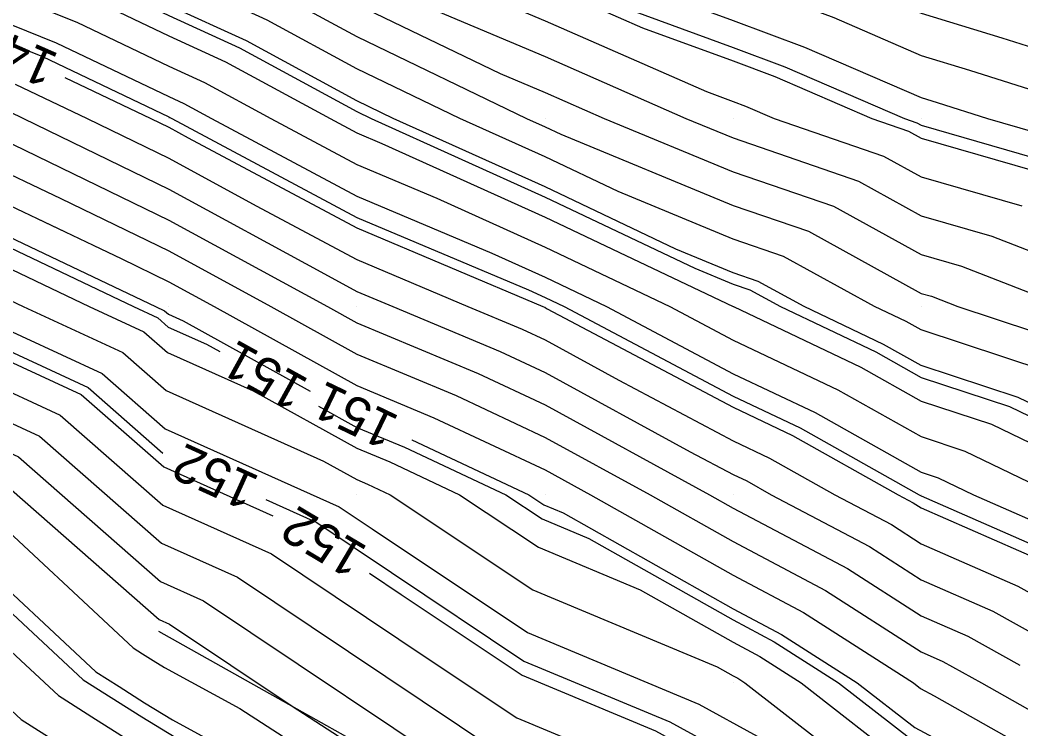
# Model space of a CAD drawing. Extents: x 2354170 to 2357230, y 866100 to 868290.
# Drawn here: x 2355902.1 to 2355955.3, y 867127.6 to 867165.2 of the extents above; entities that cross this region are included whole.
import ezdxf

# ---------------------------------------------------------------- set-up
doc = ezdxf.new("R2010")
doc.units = 0
for name, color, linetype in [('Default', 7, 'Continuous'), ('DTM Contours Major', 7, 'Continuous'), ('DTM Contours Minor', 7, 'Continuous'), ('DTM Contours Minor Text', 7, 'Continuous'), ('Exist DTM QL2 LIDAR Elevation Point', 7, 'Continuous'), ('PH Exist DTM Breakline', 7, 'Continuous')]:
    doc.layers.add(name, color=color, linetype=linetype)

msp = doc.modelspace()

# ---------------------------------------------------------------- linework, layer by layer
at = {"layer": 'Default'}
for points in [[(2355878.254, 867188.277), (2355879.982, 867187.686), (2355885.529, 867185.56), (2355889.982, 867183.8), (2355899.968, 867180.027), (2355899.982, 867180.022), (2355900.008, 867180.013), (2355909.982, 867176), (2355917.723, 867172.272), (2355919.982, 867171.305), (2355923.101, 867170.013), (2355929.982, 867167.109), (2355935.161, 867164.834), (2355939.982, 867163.067), (2355942.205, 867162.235), (2355947.351, 867160.012), (2355949.308, 867159.338), (2355949.982, 867158.967), (2355956.928, 867156.958), (2355959.983, 867155.767), (2355964.462, 867154.492), (2355969.983, 867152.206), (2355971.263, 867151.839)], [(2355899.982, 867184.671), (2355908.43, 867181.565), (2355909.982, 867181.048), (2355910.803, 867180.834), (2355912.75, 867180.013), (2355919.982, 867176.917), (2355925.267, 867174.728), (2355929.982, 867173.054), (2355938.66, 867170.013), (2355939.982, 867169.528), (2355946.905, 867166.935), (2355949.982, 867165.606), (2355954.266, 867164.296), (2355959.983, 867162.482)], [(2355899.982, 867183.121), (2355908.437, 867180.013), (2355909.982, 867179.391), (2355911.181, 867178.814), (2355919.982, 867175.046), (2355928.46, 867171.534), (2355929.982, 867170.994), (2355932.783, 867170.013), (2355939.982, 867167.374), (2355945.338, 867165.368), (2355949.982, 867163.363), (2355952.548, 867162.578), (2355959.983, 867160.219)], [(2355899.982, 867181.572), (2355904.223, 867180.013), (2355909.982, 867177.696), (2355914.452, 867175.543), (2355919.982, 867173.175), (2355927.618, 867170.013), (2355929.982, 867169.015), (2355931.762, 867168.233), (2355939.982, 867165.221), (2355943.771, 867163.801), (2355949.982, 867161.119), (2355950.83, 867160.86), (2355953.501, 867160.012), (2355958.528, 867158.558)], [(2355889.815, 867179.632), (2355889.982, 867179.565), (2355890.886, 867179.108), (2355899.982, 867175.135), (2355908.475, 867171.519), (2355909.982, 867170.913), (2355911.852, 867170.013), (2355917.423, 867167.454), (2355919.982, 867166.068), (2355927.597, 867162.398), (2355929.982, 867161.391), (2355933.121, 867160.012), (2355939.982, 867157.18), (2355945.313, 867155.343), (2355949.982, 867152.777), (2355952.127, 867152.157), (2355957.63, 867150.012)], [(2355828.675, 867170.021), (2355829.62, 867171.943), (2355831.393, 867172.894), (2355833.893, 867175.572), (2355836.371, 867177.709), (2355836.465, 867177.783), (2355847.723, 867178.62), (2355849.981, 867178.465), (2355852.589, 867177.405), (2355859.981, 867174.988), (2355869.7, 867170.013), (2355869.982, 867169.838), (2355870.348, 867169.646), (2355879.982, 867164.9), (2355883.266, 867163.297), (2355889.697, 867160.012), (2355889.982, 867159.863), (2355896.393, 867156.424), (2355899.982, 867154.434), (2355909.266, 867150.012), (2355909.756, 867149.786), (2355909.969, 867149.599), (2355910.741, 867149.253), (2355917.492, 867145.521)], [(2355899.982, 867178.394), (2355902.801, 867177.193), (2355909.982, 867174.304), (2355918.893, 867170.013), (2355919.639, 867169.67), (2355919.982, 867169.484), (2355921.002, 867168.992), (2355929.982, 867165.203), (2355938.56, 867161.435), (2355939.982, 867160.914), (2355940.638, 867160.668), (2355942.157, 867160.012), (2355947.976, 867158.006), (2355949.982, 867156.904), (2355955.327, 867155.357)], [(2355959.983, 867142.834), (2355955.141, 867145.17), (2355949.982, 867146.877), (2355947.973, 867148.003), (2355943.747, 867150.012), (2355941.317, 867151.347), (2355939.982, 867151.807), (2355936.925, 867153.069), (2355929.982, 867156.368), (2355921.914, 867160.012), (2355919.982, 867160.944), (2355914.099, 867164.13), (2355909.982, 867166.02), (2355907.28, 867167.31), (2355900.535, 867170.013), (2355899.982, 867170.248), (2355899.564, 867170.431), (2355889.982, 867175.273), (2355886.98, 867176.478)], [(2355899.982, 867176.765), (2355905.638, 867174.356), (2355909.982, 867172.609), (2355915.372, 867170.013), (2355918.531, 867168.562), (2355919.982, 867167.776), (2355924.299, 867165.695), (2355929.982, 867163.297), (2355937.46, 867160.012), (2355939.982, 867158.971), (2355946.644, 867156.674), (2355949.982, 867154.84), (2355953.727, 867153.757), (2355959.983, 867151.319)], [(2355865.964, 867175.833), (2355869.982, 867174.069), (2355879.227, 867170.013), (2355879.982, 867169.641), (2355886.453, 867166.483), (2355889.982, 867164.681), (2355892.961, 867162.992), (2355898.957, 867160.012), (2355899.624, 867159.655), (2355899.982, 867159.456), (2355901.044, 867158.95), (2355909.982, 867154.611), (2355918.411, 867150.012), (2355919.982, 867149.144), (2355926.422, 867146.452), (2355929.982, 867144.785), (2355938.723, 867140.012), (2355939.982, 867139.301), (2355946.058, 867136.087), (2355949.982, 867133.571), (2355952.455, 867132.485), (2355955.22, 867130.946)], [(2355829.417, 867165.034), (2355829.614, 867165.455), (2355831.683, 867169.665), (2355832.366, 867170.031), (2355833.686, 867171.445), (2355836.096, 867173.707), (2355836.973, 867174.402), (2355841.419, 867174.732), (2355849.981, 867174.145), (2355859.866, 867170.128), (2355859.981, 867170.091), (2355860.134, 867170.013), (2355869.982, 867163.922), (2355877.425, 867160.012), (2355879.982, 867158.625), (2355883.154, 867156.84), (2355889.982, 867153.245), (2355892.086, 867152.116), (2355895.88, 867150.012), (2355899.982, 867147.808), (2355905.316, 867145.346), (2355909.718, 867141.488), (2355915.507, 867138.893)], [(2355899.982, 867173.506), (2355908.188, 867170.013), (2355909.469, 867169.499), (2355909.982, 867169.254), (2355916.315, 867166.346), (2355919.982, 867164.36), (2355929.002, 867160.012), (2355929.982, 867159.57), (2355930.826, 867159.169), (2355939.982, 867155.389), (2355943.981, 867154.011), (2355949.982, 867150.714), (2355950.526, 867150.556), (2355951.923, 867150.012), (2355957.979, 867148.008)], [(2355956.56, 867146.589), (2355949.982, 867148.766), (2355949.183, 867149.213), (2355947.503, 867150.012), (2355942.649, 867152.679), (2355939.982, 867153.598), (2355933.875, 867156.119), (2355929.982, 867157.969), (2355925.458, 867160.012), (2355919.982, 867162.652), (2355915.207, 867165.238), (2355909.982, 867167.637), (2355908.374, 867168.405), (2355904.361, 867170.013), (2355899.982, 867171.877)], [(2355899.982, 867168.701), (2355906.185, 867166.216), (2355909.982, 867164.403), (2355912.991, 867163.021), (2355918.548, 867160.012), (2355919.982, 867159.246), (2355921.31, 867158.685), (2355929.982, 867154.767), (2355939.975, 867150.019), (2355939.982, 867150.016), (2355939.985, 867150.015), (2355939.991, 867150.012), (2355946.763, 867146.792), (2355949.982, 867144.989), (2355953.722, 867143.752), (2355959.983, 867140.731)], [(2355899.982, 867167.168), (2355905.091, 867165.121), (2355909.982, 867162.786), (2355911.883, 867161.913), (2355915.393, 867160.012), (2355919.982, 867157.561), (2355924.23, 867155.765), (2355929.982, 867153.166), (2355936.621, 867150.012), (2355939.982, 867148.23), (2355945.552, 867145.582), (2355949.982, 867143.1), (2355952.303, 867142.333), (2355957.112, 867140.012)], [(2355899.982, 867165.635), (2355903.996, 867164.027), (2355909.982, 867161.17), (2355910.775, 867160.805), (2355912.239, 867160.012), (2355919.982, 867155.875), (2355927.149, 867152.845), (2355929.982, 867151.565), (2355933.251, 867150.012), (2355939.982, 867146.444), (2355944.342, 867144.372), (2355949.982, 867141.212), (2355950.884, 867140.914), (2355952.752, 867140.012), (2355957.776, 867137.806)], [(2355904.454, 867162.192), (2355909.019, 867160.012), (2355909.982, 867159.545), (2355911.011, 867158.983), (2355919.982, 867154.19), (2355929.863, 867150.012), (2355929.947, 867149.977), (2355929.982, 867149.961), (2355930.095, 867149.899), (2355939.982, 867144.658), (2355943.131, 867143.161), (2355948.753, 867140.012), (2355949.557, 867139.587), (2355949.982, 867139.314), (2355956.446, 867136.476)], [(2355901.807, 867161.838), (2355905.631, 867160.012), (2355909.982, 867157.9), (2355914.63, 867155.364), (2355919.982, 867152.504), (2355925.877, 867150.012), (2355928.772, 867148.802), (2355929.982, 867148.236), (2355933.896, 867146.099), (2355939.982, 867142.872), (2355941.921, 867141.951), (2355945.381, 867140.012), (2355948.391, 867138.42), (2355949.982, 867137.399), (2355955.116, 867135.145), (2355959.983, 867132.437)], [(2355900.713, 867160.743), (2355902.244, 867160.012), (2355909.982, 867156.256), (2355918.25, 867151.745), (2355919.982, 867150.819), (2355921.89, 867150.012), (2355927.597, 867147.627), (2355929.982, 867146.51), (2355937.697, 867142.298), (2355939.982, 867141.086), (2355940.71, 867140.74), (2355942.01, 867140.012), (2355947.224, 867137.254), (2355949.982, 867135.485), (2355953.786, 867133.815), (2355959.983, 867130.366)], [(2355871.837, 867158.459), (2355879.982, 867154.038), (2355887.138, 867150.012), (2355889.982, 867148.355), (2355893.651, 867146.343), (2355899.982, 867142.941), (2355901.985, 867142.016), (2355909.529, 867135.405), (2355911.818, 867134.379), (2355926.972, 867124.232), (2355927.898, 867123.614), (2355928.919, 867123.188), (2355943.921, 867114.96), (2355947.223, 867113.186), (2355947.901, 867112.824), (2355957.105, 867106.748)], [(2355899.982, 867157.782), (2355904.24, 867155.754), (2355909.982, 867152.966), (2355915.396, 867150.012), (2355919.982, 867147.477), (2355925.247, 867145.277), (2355929.982, 867143.059), (2355935.563, 867140.012), (2355939.982, 867137.518), (2355944.891, 867134.921), (2355949.982, 867131.656), (2355951.125, 867131.155), (2355953.178, 867130.012), (2355959.983, 867126.168)], [(2355899.982, 867156.108), (2355907.437, 867152.558), (2355909.982, 867151.322), (2355912.382, 867150.012), (2355919.982, 867145.811), (2355924.072, 867144.102), (2355929.982, 867141.334), (2355932.403, 867140.012), (2355939.982, 867135.734), (2355943.725, 867133.754), (2355949.561, 867130.012), (2355949.939, 867129.718), (2355950.665, 867129.33), (2355959.983, 867124.067)], [(2355899.982, 867152.76), (2355905.751, 867150.012), (2355908.646, 867148.676), (2355909.906, 867147.571), (2355914.467, 867145.527), (2355919.982, 867142.479), (2355921.721, 867141.752), (2355925.436, 867140.012), (2355929.627, 867137.215), (2355935.035, 867134.96), (2355939.982, 867132.167), (2355941.392, 867131.421), (2355943.59, 867130.012), (2355949.326, 867125.552), (2355959.835, 867119.932)], [(2355875.995, 867151.824), (2355879.104, 867150.012), (2355879.413, 867149.369), (2355879.681, 867149.182), (2355881.373, 867148.621), (2355889.982, 867143.604), (2355896.531, 867140.012), (2355898.279, 867137.626), (2355899.213, 867137.003), (2355906.094, 867130.602), (2355907.335, 867129.813), (2355908.689, 867128.957), (2355910.166, 867128.045), (2355920.006, 867122.677), (2355924.194, 867119.972), (2355934.558, 867113.552), (2355939.13, 867110.539), (2355939.459, 867110.332), (2355939.84, 867110.091), (2355940.281, 867109.822), (2355953.719, 867102.544), (2355954.616, 867101.978), (2355955.641, 867101.326)], [(2355899.982, 867151.086), (2355902.236, 867150.012), (2355907.536, 867147.566), (2355909.843, 867145.544), (2355918.193, 867141.801), (2355919.982, 867140.812), (2355920.546, 867140.576), (2355921.751, 867140.012), (2355929.339, 867134.948), (2355939.13, 867130.865), (2355939.982, 867130.384), (2355940.225, 867130.255), (2355940.604, 867130.012), (2355949.02, 867123.468), (2355957.744, 867118.804)], [(2355899.982, 867149.43), (2355906.426, 867146.456), (2355909.781, 867143.516), (2355919.043, 867139.364), (2355920.786, 867138.197), (2355929.051, 867132.681), (2355938.154, 867128.885), (2355941.258, 867127.182), (2355948.714, 867121.385), (2355955.652, 867117.675)], [(2355899.982, 867146.185), (2355904.206, 867144.236), (2355909.655, 867139.46), (2355915.43, 867136.872), (2355923.879, 867131.215), (2355928.475, 867128.147), (2355933.537, 867126.036), (2355944.481, 867120.034), (2355948.101, 867117.219), (2355951.47, 867115.418), (2355960.242, 867108.459)], [(2355899.982, 867144.563), (2355903.096, 867143.126), (2355909.592, 867137.432), (2355913.624, 867135.625), (2355925.425, 867127.723), (2355928.186, 867125.881), (2355931.228, 867124.612), (2355946.092, 867116.459), (2355947.794, 867115.136), (2355949.378, 867114.289), (2355953.503, 867111.017), (2355963.761, 867104.245)], [(2355922.893, 867142.928), (2355922.897, 867142.927), (2355929.12, 867140.012), (2355929.915, 867139.482), (2355930.94, 867139.054), (2355939.982, 867133.951), (2355942.558, 867132.588), (2355946.575, 867130.012), (2355949.633, 867127.635), (2355955.494, 867124.5), (2355959.983, 867121.965), (2355961.269, 867121.299), (2355963.312, 867120.012), (2355969.749, 867114.956), (2355974.274, 867112.011), (2355976.918, 867110.669), (2355984.332, 867107.439), (2355995.291, 867101.813), (2356001.241, 867098.708), (2356007.016, 867096.772), (2356010.315, 867095.114)], [(2355900.875, 867140.906), (2355909.466, 867133.377), (2355910.011, 867133.133), (2355916.531, 867128.767), (2355927.047, 867121.973), (2355930.452, 867119.864), (2355944.556, 867112.286), (2355951.267, 867108.711), (2355959.04, 867103.579)], [(2355899.856, 867139.521), (2355908.081, 867131.871), (2355908.586, 867131.549), (2355909.138, 867131.201), (2355909.74, 867130.829), (2355913.749, 867128.642), (2355925.62, 867120.973), (2355935.903, 867114.602), (2355941.89, 867111.386), (2355954.633, 867104.598), (2355956.68, 867103.246)], [(2355920.648, 867135.834), (2355922.333, 867134.706), (2355928.763, 867130.414), (2355935.845, 867127.46), (2355942.87, 867123.608), (2355948.407, 867119.302), (2355953.561, 867116.546), (2355966.981, 867105.9), (2355968.481, 867104.91), (2355968.925, 867104.41), (2355972.764, 867102.499), (2355977.153, 867099.39), (2355988.188, 867093.32), (2355999.327, 867087.339), (2356002.242, 867085.547), (2356005.658, 867083.939)], [(2355898.569, 867134.484), (2355904.107, 867129.333), (2355906.084, 867128.076), (2355908.239, 867126.713), (2355910.592, 867125.261), (2355922.039, 867119.017), (2355922.637, 867118.643), (2355923.325, 867118.231), (2355924.107, 867117.747), (2355936.104, 867109.84), (2355937.689, 867108.846), (2355939.519, 867107.687), (2355941.638, 867106.395), (2355950.423, 867101.637), (2355952.716, 867100.19), (2355955.336, 867098.522)], [(2355897.925, 867131.966), (2355902.121, 867128.063), (2355904.833, 867126.34), (2355907.79, 867124.469), (2355911.018, 867122.477), (2355919.013, 867118.116), (2355920.924, 867116.921), (2355923.123, 867115.604), (2355925.623, 867114.055), (2355933.078, 867109.142), (2355935.918, 867107.36), (2355939.198, 867105.284), (2355942.995, 867102.967), (2355947.127, 867100.729), (2355950.816, 867098.401), (2355955.031, 867095.717), (2355959.886, 867092.651)]]:
    msp.add_lwpolyline(points, dxfattribs=at)
at = {"layer": 'DTM Contours Major'}
msp.add_lwpolyline([(2355865.964, 867175.833), (2355869.982, 867174.069), (2355879.227, 867170.013), (2355879.982, 867169.641), (2355886.453, 867166.483), (2355889.982, 867164.681), (2355892.961, 867162.992), (2355898.957, 867160.012), (2355899.624, 867159.655), (2355899.982, 867159.456), (2355901.044, 867158.95), (2355909.982, 867154.611), (2355918.411, 867150.012), (2355919.982, 867149.144), (2355926.422, 867146.452), (2355929.982, 867144.785), (2355938.723, 867140.012), (2355939.982, 867139.301), (2355946.058, 867136.087), (2355949.982, 867133.571), (2355952.455, 867132.485), (2355955.22, 867130.946)], dxfattribs=at)
at = {"layer": 'DTM Contours Minor'}
for points in [[(2355901.413, 867180.013), (2355909.982, 867176.565), (2355916.633, 867173.362), (2355919.982, 867171.928), (2355924.607, 867170.013), (2355929.982, 867167.744), (2355934.028, 867165.967), (2355939.982, 867163.785), (2355942.727, 867162.757), (2355949.083, 867160.012), (2355949.752, 867159.782), (2355949.982, 867159.655), (2355957.461, 867157.491)], [(2355899.982, 867175.135), (2355908.475, 867171.519), (2355909.982, 867170.913), (2355911.852, 867170.013), (2355917.423, 867167.454), (2355919.982, 867166.068), (2355927.597, 867162.398), (2355929.982, 867161.391), (2355933.121, 867160.012), (2355939.982, 867157.18), (2355945.313, 867155.343), (2355949.982, 867152.777), (2355952.127, 867152.157), (2355957.63, 867150.012)], [(2355899.982, 867169.723), (2355906.915, 867166.945), (2355909.982, 867165.481), (2355913.73, 867163.76), (2355919.982, 867160.374), (2355920.733, 867160.012), (2355929.982, 867155.834), (2355937.942, 867152.053), (2355939.982, 867151.21), (2355940.873, 867150.903), (2355942.495, 867150.012), (2355947.57, 867147.599), (2355949.982, 867146.248), (2355954.668, 867144.697), (2355959.983, 867142.133)], [(2355899.982, 867164.613), (2355903.267, 867163.297), (2355909.982, 867160.092), (2355910.036, 867160.067), (2355910.136, 867160.012), (2355919.982, 867154.752), (2355929.096, 867150.899), (2355929.982, 867150.498), (2355931.005, 867150.012), (2355939.982, 867145.254), (2355943.535, 867143.565), (2355949.877, 867140.012), (2355949.946, 867139.976), (2355949.982, 867139.952), (2355956.89, 867136.919)], [(2355899.982, 867153.876), (2355908.094, 867150.012), (2355909.386, 867149.416), (2355909.948, 867148.923), (2355911.983, 867148.011), (2355912.689, 867147.621)], [(2355899.982, 867148.349), (2355905.686, 867145.716), (2355909.668, 867142.226)], [(2355917.94, 867144.718), (2355919.982, 867143.589), (2355922.505, 867142.535), (2355927.892, 867140.012), (2355929.819, 867138.726), (2355932.305, 867137.69), (2355939.982, 867133.356), (2355942.169, 867132.199), (2355945.58, 867130.012), (2355949.531, 867126.94), (2355957.104, 867122.891), (2355959.983, 867121.265), (2355960.808, 867120.837), (2355962.118, 867120.012), (2355969.707, 867114.051), (2355973.819, 867111.374), (2355976.674, 867109.925), (2355983.378, 867107.005), (2355996.187, 867100.429), (2356001.349, 867097.735), (2356006.359, 867096.056), (2356018.481, 867089.962), (2356024.144, 867087.391)], [(2355901.985, 867142.016), (2355909.529, 867135.405), (2355911.818, 867134.379), (2355926.972, 867124.232), (2355927.898, 867123.614), (2355928.919, 867123.188), (2355943.921, 867114.96), (2355947.223, 867113.186), (2355947.901, 867112.824), (2355952.098, 867110.054)], [(2355915.128, 867139.748), (2355917.839, 867138.533), (2355921.817, 867135.87), (2355928.859, 867131.17), (2355936.615, 867127.935), (2355942.332, 867124.799), (2355948.509, 867119.997), (2355954.258, 867116.922), (2355969.227, 867105.048), (2355969.267, 867105.021), (2355969.279, 867105.008), (2355973.795, 867102.76), (2355975.367, 867101.646), (2355991.307, 867092.879), (2355999.941, 867088.243)], [(2355898.998, 867136.163), (2355905.432, 867130.179), (2355906.918, 867129.234), (2355908.539, 867128.209), (2355910.308, 867127.117), (2355922.092, 867120.689), (2355923.719, 867119.638), (2355927.744, 867117.145), (2355938.121, 867110.306), (2355938.869, 867109.836), (2355939.733, 867109.29), (2355940.733, 867108.68), (2355952.62, 867102.242), (2355953.983, 867101.382), (2355954.907, 867100.793)]]:
    msp.add_lwpolyline(points, dxfattribs=at)
at = {"layer": 'Exist DTM QL2 LIDAR Elevation Point'}
for p, q in [((2355909.982, 867160.012), (2355909.982, 867160.012)), ((2355919.982, 867160.012), (2355919.982, 867160.012)), ((2355929.982, 867160.012), (2355929.982, 867160.012)), ((2355939.982, 867160.012), (2355939.982, 867160.012)), ((2355949.982, 867160.012), (2355949.982, 867160.012)), ((2355909.982, 867150.012), (2355909.982, 867150.012)), ((2355919.982, 867150.012), (2355919.982, 867150.012)), ((2355929.982, 867150.012), (2355929.982, 867150.012)), ((2355939.982, 867150.012), (2355939.982, 867150.012)), ((2355949.982, 867150.012), (2355949.982, 867150.012)), ((2355919.982, 867140.012), (2355919.982, 867140.012)), ((2355929.982, 867140.012), (2355929.982, 867140.012)), ((2355939.982, 867140.012), (2355939.982, 867140.012)), ((2355949.982, 867140.012), (2355949.982, 867140.012)), ((2355939.982, 867130.012), (2355939.982, 867130.012)), ((2355949.982, 867130.012), (2355949.982, 867130.012))]:
    msp.add_line(p, q, dxfattribs=at)
at = {"layer": 'PH Exist DTM Breakline'}
msp.add_lwpolyline([(2355966.916, 867101.019), (2355981.171, 867094.312), (2355998.995, 867086.851), (2356016.989, 867079.626), (2356021.925, 867078.986), (2356028.326, 867077.702), (2356032.339, 867078.994), (2356026.374, 867080.628), (2356002.058, 867091.36), (2355969.289, 867105.024), (2355947.522, 867113.287), (2355927.753, 867122.469), (2355909.447, 867132.743)], dxfattribs=at)

# ---------------------------------------------------------------- texts
at = {"layer": 'Default'}
for s, rotation, p in [('149', 156.2421, (2355904.199, 867163.407)), ('151', 154.3526, (2355922.304, 867144.148)), ('152', 149.243, (2355920.622, 867137.199))]:
    msp.add_text(s, height=2, rotation=rotation, dxfattribs=at).set_placement(p)
at = {"layer": 'DTM Contours Minor Text'}
for s, rotation, p in [('151', 151.0659, (2355917.494, 867146.108)), ('152', 155.5942, (2355914.876, 867140.946))]:
    msp.add_text(s, height=2, rotation=rotation, dxfattribs=at).set_placement(p)

doc.saveas('drawing.dxf')
